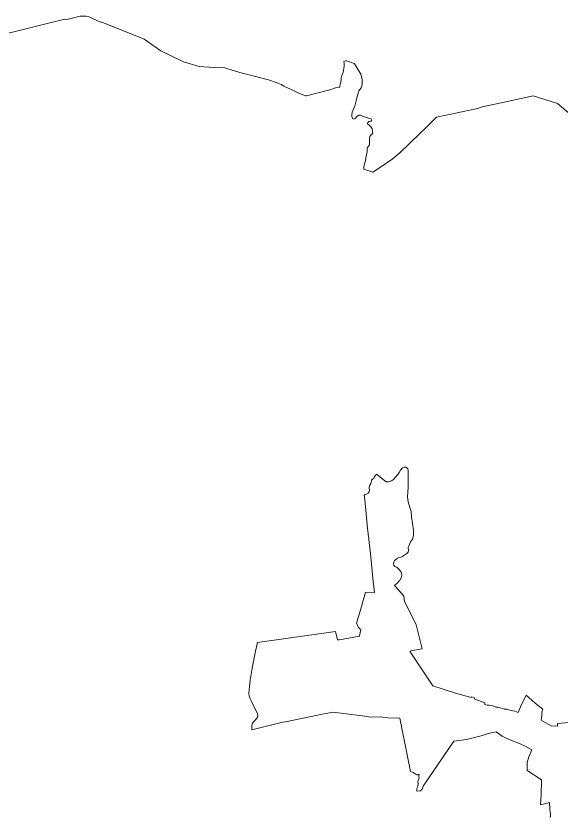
# Model space of a CAD drawing. Extents: x 369010 to 735936, y 6377141 to 6616555.
# Drawn here: x 560074 to 566837, y 6455980 to 6465919 of the extents above; entities that cross this region are included whole.
import ezdxf

# ---------------------------------------------------------------- set-up
doc = ezdxf.new("R2010")
doc.units = 0
doc.header["$LTSCALE"] = 40
doc.layers.add('3', color=7, linetype='Continuous', lineweight=13)

msp = doc.modelspace()

# ---------------------------------------------------------------- linework, layer by layer
at = {"layer": '3'}
for points in [[(564348.95, 6464687.64), (564328.59, 6464687.14), (564309.39, 6464677.21), (564284.57, 6464646.76), (564268.02, 6464638.81), (564251.13, 6464649.41), (564243.36, 6464671.75), (564242.86, 6464693.93), (564243.69, 6464725.21), (564258.91, 6464755), (564278.11, 6464798.36), (564296.32, 6464866.71), (564306.41, 6464921.16), (564323.79, 6464975.12), (564330.24, 6464989.52), (564355.4, 6465027.75), (564364.17, 6465050.26), (564367.65, 6465086.01), (564367.65, 6465122.91), (564365, 6465152.54), (564351.6, 6465199.04), (564284.23, 6465312.25), (564270.33, 6465329.63), (564225.98, 6465347.83), (564201.48, 6465355.61), (564180.63, 6465360.91), (564161.6, 6465362.56), (564140.25, 6465355.45), (564144.55, 6465331.45), (564145.87, 6465295.86), (564142.4, 6465270.21), (564137.6, 6465237.77), (564128.99, 6465208.64), (564115.09, 6465167.6), (564109.46, 6465150.22), (564108.14, 6465135.99), (564104.99, 6465096.93), (564096.72, 6465074.92), (564094.24, 6465057.87), (564092.42, 6465036.35), (564037.63, 6465028.08), (563966.3, 6465003.75), (563680.31, 6464928.28), (563666.74, 6464930.1), (563611.63, 6464949.63), (563548.57, 6464978.43), (563479.89, 6465011.86), (563398.46, 6465050.59), (563366.35, 6465068.13), (563303.79, 6465095.44), (563207.63, 6465126.72), (562968.15, 6465189.45), (562881.59, 6465208.64), (562690.27, 6465269.55), (562666.76, 6465274.51), (562524.27, 6465278.49), (562347.67, 6465290.73), (562154.53, 6465349.65), (561870.36, 6465485.53), (561665.13, 6465631.67), (561158.53, 6465834.25), (561094.48, 6465856.43), (560983.92, 6465907.9), (560945.52, 6465915.68), (560912.92, 6465918.66), (560891.07, 6465918.99), (560871.87, 6465915.84), (560706.04, 6465874.63), (560680.88, 6465880.26), (560478.14, 6465829.62), (560194.8, 6465758.45), (559807.85, 6465666.92)], [(559807.85, 6465666.92), (560194.8, 6465758.45), (560478.14, 6465829.62), (560680.88, 6465880.26), (560706.04, 6465874.63), (560871.87, 6465915.84)], [(560871.87, 6465915.84), (560891.07, 6465918.99), (560912.92, 6465918.66), (560945.52, 6465915.68), (560983.92, 6465907.9), (561094.48, 6465856.43), (561158.53, 6465834.25), (561665.13, 6465631.67), (561870.36, 6465485.53), (562154.53, 6465349.65), (562347.67, 6465290.73), (562524.27, 6465278.49), (562666.76, 6465274.51), (562690.27, 6465269.55), (562881.59, 6465208.64), (562968.15, 6465189.45), (563207.63, 6465126.72), (563303.79, 6465095.44), (563366.35, 6465068.13), (563398.46, 6465050.59), (563479.89, 6465011.86), (563548.57, 6464978.43), (563611.63, 6464949.63), (563666.74, 6464930.1), (563680.31, 6464928.28), (563966.3, 6465003.75), (564037.63, 6465028.08), (564092.42, 6465036.35), (564094.24, 6465057.87), (564096.72, 6465074.92), (564104.99, 6465096.93), (564108.14, 6465135.99), (564109.46, 6465150.22), (564115.09, 6465167.6), (564128.99, 6465208.64), (564137.6, 6465237.77), (564142.4, 6465270.21), (564145.87, 6465295.86), (564144.55, 6465331.45), (564140.25, 6465355.45), (564161.6, 6465362.56), (564180.63, 6465360.91), (564201.48, 6465355.61), (564225.98, 6465347.83), (564270.33, 6465329.63), (564284.23, 6465312.25), (564351.6, 6465199.04), (564365, 6465152.54), (564367.65, 6465122.91), (564367.65, 6465086.01), (564364.17, 6465050.26), (564355.4, 6465027.75), (564330.24, 6464989.52), (564323.79, 6464975.12), (564306.41, 6464921.16), (564296.32, 6464866.71), (564278.11, 6464798.36), (564258.91, 6464755), (564243.69, 6464725.21), (564242.86, 6464693.93), (564243.36, 6464671.75), (564251.13, 6464649.41), (564268.02, 6464638.81), (564284.57, 6464646.76), (564309.39, 6464677.21), (564328.59, 6464687.14), (564348.95, 6464687.64), (564373.77, 6464674.73), (564423.75, 6464659.5), (564449.41, 6464652.55), (564479.36, 6464643.61), (564489.79, 6464626.24), (564483.67, 6464614.98), (564468.94, 6464613.16), (564450.24, 6464609.69), (564439.81, 6464598.43), (564436.33, 6464581.55), (564456.19, 6464564.34), (564477.21, 6464544.31), (564491.94, 6464522.46), (564499.72, 6464482.41), (564501.54, 6464463.38), (564491.11, 6464451.13), (564473.57, 6464436.4), (564466.62, 6464422.5), (564462.32, 6464406.12), (564459.67, 6464357.46), (564460.66, 6464320.88), (564454.04, 6464306.48), (564437.16, 6464287.45), (564431.04, 6464276.36), (564431.86, 6464257.66), (564433.19, 6464234.49), (564423.59, 6464195.1), (564414.16, 6464158.36), (564411.84, 6464120.62), (564397.94, 6464085.37), (564389.66, 6464047.3), (564389.33, 6464019.5), (564500.22, 6463980.77)], [(566954.81, 6464698.56), (566793.44, 6464832.95), (566490.24, 6464927.95), (566151.45, 6464852.15), (565859.01, 6464792.9), (565799.59, 6464772.54), (565409.99, 6464690.45), (565292.32, 6464663.14), (565165.54, 6464536.53), (565086.27, 6464463.05), (564831.39, 6464215.79), (564740.2, 6464141.14), (564595.38, 6464043.83), (564500.22, 6463980.77), (564389.33, 6464019.5), (564389.66, 6464047.3), (564397.94, 6464085.37), (564411.84, 6464120.62), (564414.16, 6464158.36), (564423.59, 6464195.1), (564433.19, 6464234.49), (564431.86, 6464257.66), (564431.04, 6464276.36), (564437.16, 6464287.45), (564454.04, 6464306.48), (564460.66, 6464320.88), (564459.67, 6464357.46), (564462.32, 6464406.12), (564466.62, 6464422.5), (564473.57, 6464436.4), (564491.11, 6464451.13), (564501.54, 6464463.38), (564499.72, 6464482.41), (564491.94, 6464522.46), (564477.21, 6464544.31), (564456.19, 6464564.34), (564436.33, 6464581.55), (564439.81, 6464598.43), (564450.24, 6464609.69), (564468.94, 6464613.16), (564483.67, 6464614.98), (564489.79, 6464626.24), (564479.36, 6464643.61), (564449.41, 6464652.55), (564423.75, 6464659.5), (564373.77, 6464674.73), (564348.95, 6464687.64)], [(564500.22, 6463980.77), (564595.38, 6464043.83), (564740.2, 6464141.14), (564831.39, 6464215.79), (565086.27, 6464463.05), (565165.54, 6464536.53), (565292.32, 6464663.14), (565409.99, 6464690.45), (565799.59, 6464772.54), (565859.01, 6464792.9), (566151.45, 6464852.15), (566490.24, 6464927.95), (566793.44, 6464832.95), (566954.81, 6464698.56), (566992.87, 6464660.99), (567047.99, 6464638.81), (567426.99, 6464357.29), (567901.32, 6463333.48), (568148.75, 6462819.1), (568426.14, 6462268.13), (568970.32, 6461152.47), (571335.2, 6460782.74), (571375.58, 6460768.01), (574088.03, 6460345.31)], [(563001.74, 6457117.32), (563009.19, 6457143.47), (563071.59, 6457216.13), (563076.22, 6457234.66), (563071.59, 6457259.82), (563062.32, 6457280.34), (563039.98, 6457318.41), (562997.11, 6457412.58), (562980.39, 6457447), (562966.49, 6457484.24), (562962.69, 6457514.86), (562970.13, 6457597.78), (562979.4, 6457676.06), (563003.73, 6457825.84), (563047.42, 6458036.36), (563070.76, 6458144.27), (564037.63, 6458282.14), (564062.63, 6458177.87), (564086.95, 6458179.69), (564333.56, 6458223.55), (564338.19, 6458227.19), (564354.91, 6458302.66), (564325.11, 6458333.44), (564299.13, 6458386.4), (564353.08, 6458563.33), (564409.85, 6458769.05), (564520.57, 6458766.24), (564504.69, 6458904.1), (564472.08, 6459244.87), (564437.66, 6459564.3), (564401.41, 6459919.96), (564394.96, 6459975.74), (564405.22, 6459978.55), (564442.46, 6460000.07), (564458.18, 6460013.97), (564461.99, 6460035.32), (564454.54, 6460063.29), (564455.37, 6460071.73), (564466.62, 6460097.72), (564477.71, 6460119.23), (564483.34, 6460150.84), (564486.98, 6460160.11), (564494.59, 6460167.56), (564514.12, 6460182.45), (564522.4, 6460201.98), (564535.47, 6460219.69), (564541.92, 6460225.32), (564555.99, 6460234.59), (564568.07, 6460216.05), (564665.72, 6460139.59), (564696.51, 6460139.59), (564731.76, 6460151.83), (564758.73, 6460169.38), (564773.63, 6460189.07), (564813.68, 6460229.95), (564829.57, 6460253.29), (564846.29, 6460284.9), (564869.46, 6460313.7), (564889.98, 6460322.14), (564910.5, 6460321.15), (564925.4, 6460314.69), (564934.67, 6460301.62), (564939.3, 6460283.91), (564942.11, 6460216.88), (564939.3, 6460133.13), (564942.11, 6460081), (564937.48, 6460003.71), (564931.85, 6459961.84), (564936.49, 6459916.16), (564943.11, 6459872.46), (564976.54, 6459771.84), (564980.34, 6459705.8), (564995.24, 6459623.88), (565008.15, 6459538.15), (565006.33, 6459471.12), (564992.43, 6459426.43), (564970.08, 6459393.83), (564948.57, 6459342.69), (564942.11, 6459323.16), (564943.11, 6459286.75), (564939.3, 6459268.21), (564922.58, 6459251.33), (564861.18, 6459206.64), (564809.05, 6459190.92), (564769.99, 6459163.94), (564757.91, 6459131.34), (564760.72, 6459103.37), (564776.44, 6459087.48), (564800.61, 6459079.2), (564825.76, 6459054.87), (564849.1, 6459027.07), (564862.17, 6458990.66), (564858.37, 6458957.23), (564838.84, 6458917.18), (564800.61, 6458876.13), (564771.81, 6458850.97), (564784.88, 6458838.89), (564887.33, 6458719.73), (564892.79, 6458660.15), (565039.93, 6458364.06)], [(564925.4, 6460314.69), (564910.5, 6460321.15), (564889.98, 6460322.14), (564869.46, 6460313.7), (564846.29, 6460284.9), (564829.57, 6460253.29), (564813.68, 6460229.95), (564773.63, 6460189.07), (564758.73, 6460169.38), (564731.76, 6460151.83), (564696.51, 6460139.59), (564665.72, 6460139.59), (564568.07, 6460216.05), (564555.99, 6460234.59), (564541.92, 6460225.32), (564535.47, 6460219.69), (564522.4, 6460201.98), (564514.12, 6460182.45), (564494.59, 6460167.56), (564486.98, 6460160.11), (564483.34, 6460150.84), (564477.71, 6460119.23), (564466.62, 6460097.72), (564455.37, 6460071.73), (564454.54, 6460063.29), (564461.99, 6460035.32), (564458.18, 6460013.97), (564442.46, 6460000.07), (564405.22, 6459978.55), (564394.96, 6459975.74), (564401.41, 6459919.96), (564437.66, 6459564.3), (564472.08, 6459244.87), (564504.69, 6458904.1), (564520.57, 6458766.24), (564409.85, 6458769.05), (564353.08, 6458563.33), (564299.13, 6458386.4), (564325.11, 6458333.44), (564354.91, 6458302.66), (564338.19, 6458227.19), (564333.56, 6458223.55), (564086.95, 6458179.69), (564062.63, 6458177.87), (564037.63, 6458282.14), (563070.76, 6458144.27), (563047.42, 6458036.36), (563003.73, 6457825.84), (562979.4, 6457676.06), (562970.13, 6457597.78), (562962.69, 6457514.86), (562966.49, 6457484.24), (562980.39, 6457447), (562997.11, 6457412.58), (563039.98, 6457318.41), (563062.32, 6457280.34), (563071.59, 6457259.82)], [(567075.96, 6457166.64), (566791.29, 6457141.65), (566794.93, 6457107.06), (566765.14, 6457112.69), (566721.45, 6457106.23), (566596.82, 6457178.89), (566592.02, 6457184.35), (566600.46, 6457231.02), (566598.64, 6457258.83), (566604.1, 6457296.06), (566609.73, 6457318.41), (566514.9, 6457393.88), (566406, 6457490.7), (566332.51, 6457347.37), (566303.55, 6457278.52), (566265.48, 6457293.42), (566240.33, 6457296.06), (566216.99, 6457302.68), (566189.19, 6457308.31), (566177.93, 6457313.77), (566165.85, 6457316.59), (566130.6, 6457319.4), (566109.08, 6457327.84), (566051.49, 6457342.74), (566027.16, 6457344.56), (565980.65, 6457363.09), (565947.22, 6457368.72), (565920.24, 6457365.91), (565893.26, 6457377.16), (565891.28, 6457398.51), (565765.66, 6457442.37), (565760.2, 6457460.91), (565721.97, 6457472.16), (565721.97, 6457461.9), (565529.32, 6457517.67), (565247.47, 6457609.03), (564965.45, 6458030.74), (564964.46, 6458037.36), (564972.9, 6458043.81), (565115.23, 6458067.97), (565039.93, 6458364.06), (564892.79, 6458660.15), (564887.33, 6458719.73), (564784.88, 6458838.89), (564771.81, 6458850.97), (564800.61, 6458876.13), (564838.84, 6458917.18), (564858.37, 6458957.23), (564862.17, 6458990.66), (564849.1, 6459027.07), (564825.76, 6459054.87), (564800.61, 6459079.2), (564776.44, 6459087.48), (564760.72, 6459103.37), (564757.91, 6459131.34), (564769.99, 6459163.94), (564809.05, 6459190.92), (564861.18, 6459206.64), (564922.58, 6459251.33), (564939.3, 6459268.21), (564943.11, 6459286.75), (564942.11, 6459323.16), (564948.57, 6459342.69), (564970.08, 6459393.83), (564992.43, 6459426.43), (565006.33, 6459471.12), (565008.15, 6459538.15), (564995.24, 6459623.88), (564980.34, 6459705.8), (564976.54, 6459771.84), (564943.11, 6459872.46), (564936.49, 6459916.16), (564931.85, 6459961.84), (564937.48, 6460003.71), (564942.11, 6460081), (564939.3, 6460133.13), (564942.11, 6460216.88), (564939.3, 6460283.91), (564934.67, 6460301.62), (564925.4, 6460314.69)], [(565039.93, 6458364.06), (565115.23, 6458067.97), (564972.9, 6458043.81), (564964.46, 6458037.36), (564965.45, 6458030.74), (565247.47, 6457609.03), (565529.32, 6457517.67), (565721.97, 6457461.9), (565721.97, 6457472.16), (565760.2, 6457460.91), (565765.66, 6457442.37), (565891.28, 6457398.51), (565893.26, 6457377.16), (565920.24, 6457365.91), (565947.22, 6457368.72), (565980.65, 6457363.09), (566027.16, 6457344.56), (566051.49, 6457342.74), (566109.08, 6457327.84), (566130.6, 6457319.4), (566165.85, 6457316.59), (566177.93, 6457313.77), (566189.19, 6457308.31), (566216.99, 6457302.68), (566240.33, 6457296.06), (566265.48, 6457293.42), (566303.55, 6457278.52), (566332.51, 6457347.37), (566406, 6457490.7), (566514.9, 6457393.88), (566609.73, 6457318.41), (566604.1, 6457296.06), (566598.64, 6457258.83), (566600.46, 6457231.02), (566592.02, 6457184.35), (566596.82, 6457178.89), (566721.45, 6457106.23), (566765.14, 6457112.69), (566794.93, 6457107.06), (566791.29, 6457141.65), (567075.96, 6457166.64)], [(566702.25, 6455975.34), (566705.06, 6455994.87), (566705.06, 6456023.67), (566700.43, 6456045.18), (566697.61, 6456067.53), (566697.61, 6456091.69), (566698.61, 6456108.41), (566695.79, 6456121.48), (566694.8, 6456158.72), (566583.25, 6456130.75), (566588.88, 6456254.55), (566593.51, 6456440.57), (566414.93, 6456558.91), (566418.57, 6456654.74), (566438.1, 6456728.22), (566475.34, 6456813.78), (566393.42, 6456858.47), (566323.74, 6456891.08), (566236.35, 6456924.51), (566146.98, 6456962.74), (566107.1, 6456984.09), (566030.8, 6457037.22), (565934.14, 6457014.54), (565844.11, 6456988.39), (565662.39, 6456941.88), (565506.32, 6456922.52), (565126.15, 6456362.95), (565112.09, 6456327.53), (565094.54, 6456306.18), (565046.22, 6456299.56), (565049.86, 6456329.69), (565053.5, 6456347.89), (565059.12, 6456362.95), (565064.92, 6456381.65), (565064.92, 6456393.07), (565062.1, 6456420.38), (565063.1, 6456431.14), (565067.73, 6456442.72), (565075.51, 6456466.06), (565073.52, 6456490.89), (565075.18, 6456511.41), (565067.73, 6456507.77), (565058.46, 6456504.62), (565048.86, 6456505.12), (565040.59, 6456507.77), (565000.54, 6456532.76), (564982.17, 6456541.7), (564969.59, 6456545.67), (564835.03, 6457205.7), (564687.07, 6457209.34), (564626.66, 6457219.6), (564598.69, 6457221.42), (564471.09, 6457220.59), (564404.23, 6457231.68), (564141.74, 6457264.29), (564004.04, 6457282.82), (563816.02, 6457242.94), (563518.28, 6457182.36), (563417.82, 6457160.18), (563382.4, 6457158.36), (562999.92, 6457060.55), (563001.74, 6457117.32)], [(563071.59, 6457259.82), (563076.22, 6457234.66), (563071.59, 6457216.13), (563009.19, 6457143.47), (563001.74, 6457117.32), (562999.92, 6457060.55), (563382.4, 6457158.36), (563417.82, 6457160.18), (563518.28, 6457182.36), (563816.02, 6457242.94), (564004.04, 6457282.82), (564141.74, 6457264.29), (564404.23, 6457231.68), (564471.09, 6457220.59), (564598.69, 6457221.42), (564626.66, 6457219.6), (564687.07, 6457209.34), (564835.03, 6457205.7), (564969.59, 6456545.67), (564982.17, 6456541.7), (565000.54, 6456532.76), (565040.59, 6456507.77), (565048.86, 6456505.12), (565058.46, 6456504.62), (565067.73, 6456507.77), (565075.18, 6456511.41), (565073.52, 6456490.89), (565075.51, 6456466.06), (565067.73, 6456442.72), (565063.1, 6456431.14), (565062.1, 6456420.38), (565064.92, 6456393.07), (565064.92, 6456381.65), (565059.12, 6456362.95), (565053.5, 6456347.89), (565049.86, 6456329.69), (565046.22, 6456299.56), (565094.54, 6456306.18), (565112.09, 6456327.53), (565126.15, 6456362.95), (565506.32, 6456922.52), (565662.39, 6456941.88), (565844.11, 6456988.39), (565934.14, 6457014.54), (566030.8, 6457037.22), (566107.1, 6456984.09), (566146.98, 6456962.74), (566236.35, 6456924.51), (566323.74, 6456891.08), (566393.42, 6456858.47), (566475.34, 6456813.78), (566438.1, 6456728.22), (566418.57, 6456654.74), (566414.93, 6456558.91), (566593.51, 6456440.57), (566588.88, 6456254.55), (566583.25, 6456130.75), (566694.8, 6456158.72), (566695.79, 6456121.48), (566698.61, 6456108.41), (566697.61, 6456091.69), (566697.61, 6456067.53), (566700.43, 6456045.18), (566705.06, 6456023.67), (566705.06, 6455994.87), (566702.25, 6455975.34)]]:
    msp.add_lwpolyline(points, dxfattribs=at)

doc.saveas('drawing.dxf')
